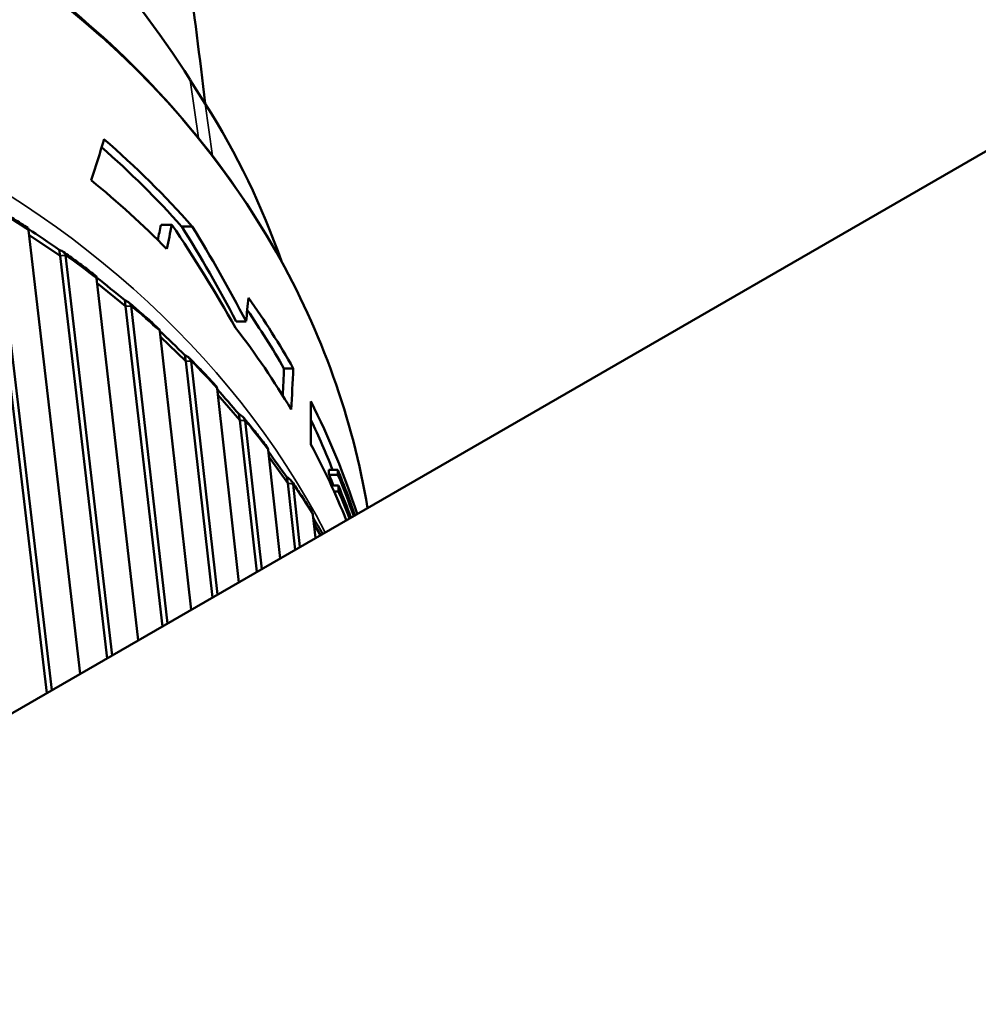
# Model space of a CAD drawing. Header units: millimetres. Extents: x 0 to 6049, y -120 to 1682.
# Tile 528 of 656: x 2073 to 2084, y 819 to 831. Entities that reach past the tile are written whole.
import ezdxf

# ---------------------------------------------------------------- set-up
doc = ezdxf.new("R2010")
doc.units = ezdxf.units.MM
doc.header["$LTSCALE"] = 2
doc.layers.add('Sichtbar (ISO)', color=7, linetype='Continuous', lineweight=50)
doc.layers.add('Sichtbar schmal (ISO)', color=7, linetype='Continuous', lineweight=35)

msp = doc.modelspace()

# ---------------------------------------------------------------- linework, layer by layer
at = {"layer": 'Sichtbar (ISO)'}
for p, q in [((2098.547, 837.282), (2066.513, 818.788)), ((2074.938, 829.664), (2074.757, 829.951)), ((2072.333, 828.377), (2073.023, 822.546)), ((2073.085, 822.582), (2072.398, 828.388)), ((2074.534, 828.204), (2074.403, 828.204)), ((2072.802, 828.138), (2073.426, 822.779)), ((2072.808, 828.083), (2073.185, 827.828)), ((2074.779, 828.183), (2074.652, 828.183)), ((2073.175, 827.9), (2073.185, 827.828)), ((2073.813, 823.002), (2073.251, 827.834)), ((2073.185, 827.828), (2073.751, 822.966)), ((2073.626, 827.557), (2074.128, 823.184)), ((2073.633, 827.497), (2073.976, 827.22)), ((2073.966, 827.292), (2073.976, 827.22)), ((2073.976, 827.22), (2074.419, 823.352)), ((2074.481, 823.388), (2074.042, 827.222)), ((2075.43, 827.036), (2075.31, 827.036)), ((2074.387, 826.918), (2074.768, 823.553)), ((2074.395, 826.85), (2074.701, 826.557)), ((2074.691, 826.629), (2074.701, 826.557)), ((2074.701, 826.557), (2075.024, 823.701)), ((2075.085, 823.737), (2074.766, 826.554)), ((2076, 826.468), (2075.888, 826.468)), ((2075.079, 826.225), (2075.341, 823.884)), ((2075.088, 826.149), (2075.354, 825.843)), ((2075.344, 825.915), (2075.354, 825.843)), ((2075.354, 825.843), (2075.559, 824.01)), ((2075.619, 824.045), (2075.42, 825.835)), ((2075.698, 825.485), (2075.842, 824.174)), ((2075.708, 825.395), (2075.933, 825.083)), ((2076.537, 825.245), (2076.43, 825.245)), ((2075.923, 825.155), (2075.933, 825.083)), ((2076.539, 825.182), (2076.432, 825.182)), ((2075.933, 825.083), (2076.022, 824.278)), ((2076.081, 824.312), (2075.997, 825.07)), ((2076.544, 825.052), (2076.46, 825.052)), ((2076.547, 824.983), (2076.492, 824.983)), ((2076.238, 824.701), (2076.269, 824.42)), ((2076.25, 824.591), (2076.33, 824.455))]:
    msp.add_line(p, q, dxfattribs=at)
for centre, major_axis, ratio, start_param, end_param in [((2061.637, 823.749), (14.655, 2.044), 0.831833, 0.359559, 0.689897), ((2063.589, 824.299), (12.677, 1.768), 0.831833, 0.16396, 0.359559), ((2060.327, 847.686), (7.574, -25.652), 0.478032, 0.610319, 0.638056), ((2064.002, 821.332), (-13.024, -1.816), 0.831833, 3.648904, 3.765969), ((2064.002, 821.332), (13.123, 1.83), 0.831833, 0.50133, 0.629366), ((2064.101, 820.623), (-13.123, -1.83), 0.831833, 3.69426, 3.798695), ((1917.295, 837.674), (157.59, -5.568), 0.37648, 6.214025, 6.217161), ((1913.669, 837.773), (161.332, -5.699), 0.376479, 6.214382, 6.219251), ((2064.547, 817.429), (-0.324, 16.661), 0.791787, 5.305898, 5.400155), ((2072.991, 827.988), (-0.715, 0.485), 0.036171, 4.477563, 5.008518), ((2064.523, 817.599), (-0.451, 16.984), 0.770722, 5.28095, 5.364593), ((2064.523, 817.599), (-0.455, 17.113), 0.770722, 5.27593, 5.358611), ((2073.796, 827.393), (-0.662, 0.535), 0.033821, 4.481021, 5.001872), ((1861.611, 836.899), (213.988, -7.555), 0.376477, 6.254505, 6.258046), ((2064.002, 821.332), (13.123, 1.83), 0.831833, 0.316397, 0.405564), ((2064.002, 821.332), (13.024, 1.816), 0.831833, 0.320364, 0.394571), ((2074.536, 826.742), (-0.604, 0.581), 0.031043, 4.484392, 4.992525), ((2064.101, 820.623), (13.123, 1.83), 0.831833, 0.338149, 0.443507), ((1832.413, 835.377), (243.487, -8.605), 0.376477, 6.276295, 6.279858), ((1829.129, 835.411), (246.879, -8.724), 0.376477, 6.275473, 6.280824), ((2075.207, 826.039), (-0.542, 0.624), 0.02781, 4.487603, 4.980172), ((1747.132, 836.11), (329.045, -12.371), 0.39605, 0.013885, 0.017876), ((2064.002, 821.332), (13.123, 1.83), 0.831833, 0.144031, 0.276319), ((2064.002, 821.332), (13.024, 1.816), 0.831833, 0.198074, 0.25723), ((2075.802, 825.289), (-0.477, 0.662), 0.024114, 4.490565, 4.962584), ((2064.101, 820.623), (13.123, 1.83), 0.831833, 0.204787, 0.295231), ((2061.896, 836.435), (7.72, -30.173), 0.409733, 1.086346, 1.088575), ((2064.026, 821.164), (13.123, 1.83), 0.831833, 0.158511, 0.211472), ((2061.896, 836.435), (7.779, -30.403), 0.409733, 1.089365, 1.091575), ((2064.038, 821.079), (13.024, 1.816), 0.831833, 0.204019, 0.216701), ((2064.038, 821.079), (13.123, 1.83), 0.831833, 0.165866, 0.213682), ((2064.062, 820.902), (13.123, 1.83), 0.831833, 0.180992, 0.218247), ((2064.075, 820.808), (13.123, 1.83), 0.831833, 0.18902, 0.220681), ((2076.32, 824.497), (-0.408, 0.695), 0.019966, 4.660996, 4.936028)]:
    msp.add_ellipse(centre, major_axis=major_axis, ratio=ratio, start_param=start_param, end_param=end_param, dxfattribs=at)
for points, knots in [([(2076.896, 824.782), (2076.716, 825.86), (2076.343, 826.906), (2075.201, 828.922), (2074.404, 829.878), (2072.479, 831.519), (2071.349, 832.203), (2068.872, 833.227), (2067.525, 833.566), (2064.748, 833.867), (2063.319, 833.827), (2060.526, 833.372), (2059.162, 832.957), (2056.638, 831.792), (2055.477, 831.042), (2053.479, 829.285), (2052.641, 828.277), (2051.373, 826.108), (2050.943, 824.946), (2050.572, 822.803), (2050.555, 821.829), (2050.688, 820.875)], [3.328194, 3.328194, 3.328194, 3.328194, 3.623512, 3.623512, 3.942128, 3.942128, 4.26207, 4.26207, 4.582886, 4.582886, 4.904052, 4.904052, 5.225292, 5.225292, 5.546423, 5.546423, 5.867132, 5.867132, 6.186857, 6.186857, 6.447225, 6.447225, 6.447225, 6.447225]), ([(2072.797, 828.165), (2072.769, 828.183), (2072.74, 828.201), (2072.683, 828.238), (2072.654, 828.256), (2072.597, 828.292), (2072.568, 828.31), (2072.51, 828.345), (2072.481, 828.363), (2072.423, 828.398), (2072.394, 828.415), (2072.364, 828.432)], [4.07180029, 4.07180029, 4.07180029, 4.07180029, 4.08003469, 4.08003469, 4.0882691, 4.0882691, 4.0965035, 4.0965035, 4.1047379, 4.1047379, 4.1129723, 4.1129723, 4.1129723, 4.1129723]), ([(2072.802, 828.138), (2072.802, 828.139), (2072.802, 828.139), (2072.802, 828.14), (2072.8, 828.152), (2072.798, 828.161), (2072.797, 828.164), (2072.797, 828.165), (2072.797, 828.165)], [-0.000335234, -0.000335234, -0.000335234, -0.000335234, 0, 0, 0, 0.006641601, 0.006641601, 0.008452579, 0.008452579, 0.008452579, 0.008452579]), ([(2073.175, 827.9), (2073.195, 827.893), (2073.216, 827.883), (2073.24, 827.862), (2073.249, 827.848), (2073.25, 827.836), (2073.25, 827.836), (2073.251, 827.835), (2073.251, 827.834)], [-0.0141713, -0.0141713, -0.0141713, -0.0141713, -0.0066416, -0.0066416, 0, 0, 0, 0.00033523, 0.00033523, 0.00033523, 0.00033523]), ([(2073.62, 827.583), (2073.594, 827.603), (2073.568, 827.623), (2073.515, 827.663), (2073.489, 827.683), (2073.436, 827.723), (2073.409, 827.742), (2073.355, 827.781), (2073.329, 827.801), (2073.275, 827.84), (2073.248, 827.859), (2073.221, 827.878)], [3.9893261, 3.9893261, 3.9893261, 3.9893261, 3.99748121, 3.99748121, 4.00563633, 4.00563633, 4.01379144, 4.01379144, 4.02194656, 4.02194656, 4.03010167, 4.03010167, 4.03010167, 4.03010167]), ([(2073.626, 827.557), (2073.626, 827.557), (2073.626, 827.558), (2073.626, 827.558), (2073.624, 827.571), (2073.622, 827.579), (2073.621, 827.582), (2073.62, 827.583), (2073.62, 827.583)], [-0.000335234, -0.000335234, -0.000335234, -0.000335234, 0, 0, 0, 0.006641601, 0.006641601, 0.007750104, 0.007750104, 0.007750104, 0.007750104]), ([(2073.966, 827.292), (2073.986, 827.284), (2074.007, 827.272), (2074.031, 827.25), (2074.04, 827.236), (2074.041, 827.223), (2074.042, 827.223), (2074.042, 827.222), (2074.042, 827.222)], [-0.0141713, -0.0141713, -0.0141713, -0.0141713, -0.0066416, -0.0066416, 0, 0, 0, 0.00033523, 0.00033523, 0.00033523, 0.00033523]), ([(2074.38, 826.943), (2074.356, 826.965), (2074.332, 826.987), (2074.285, 827.03), (2074.26, 827.052), (2074.212, 827.094), (2074.188, 827.116), (2074.139, 827.158), (2074.115, 827.179), (2074.066, 827.222), (2074.041, 827.243), (2074.016, 827.263)], [3.90685408, 3.90685408, 3.90685408, 3.90685408, 3.91492848, 3.91492848, 3.92300288, 3.92300288, 3.93107728, 3.93107728, 3.93915168, 3.93915168, 3.94722608, 3.94722608, 3.94722608, 3.94722608]), ([(2074.387, 826.918), (2074.387, 826.918), (2074.387, 826.919), (2074.387, 826.919), (2074.385, 826.932), (2074.383, 826.94), (2074.38, 826.943), (2074.38, 826.943), (2074.38, 826.943)], [-0.000335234, -0.000335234, -0.000335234, -0.000335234, 0, 0, 0, 0.006641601, 0.006641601, 0.006965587, 0.006965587, 0.006965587, 0.006965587]), ([(2074.691, 826.629), (2074.711, 826.619), (2074.732, 826.606), (2074.756, 826.582), (2074.764, 826.568), (2074.766, 826.555), (2074.766, 826.555), (2074.766, 826.554), (2074.766, 826.554)], [-0.0141713, -0.0141713, -0.0141713, -0.0141713, -0.0066416, -0.0066416, 0, 0, 0, 0.00033523, 0.00033523, 0.00033523, 0.00033523]), ([(2075.072, 826.25), (2075.051, 826.273), (2075.029, 826.297), (2074.986, 826.343), (2074.965, 826.366), (2074.922, 826.411), (2074.9, 826.434), (2074.856, 826.48), (2074.834, 826.502), (2074.79, 826.548), (2074.768, 826.57), (2074.745, 826.593)], [3.82437815, 3.82437815, 3.82437815, 3.82437815, 3.83237279, 3.83237279, 3.84036743, 3.84036743, 3.84836207, 3.84836207, 3.85635671, 3.85635671, 3.86435135, 3.86435135, 3.86435135, 3.86435135]), ([(2075.079, 826.225), (2075.079, 826.226), (2075.079, 826.227), (2075.079, 826.227), (2075.077, 826.239), (2075.075, 826.247), (2075.072, 826.25)], [-0.000335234, -0.000335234, -0.000335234, -0.000335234, 0, 0, 0, 0.006105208, 0.006105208, 0.006105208, 0.006105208]), ([(2075.344, 825.915), (2075.365, 825.904), (2075.385, 825.889), (2075.409, 825.864), (2075.418, 825.849), (2075.419, 825.837), (2075.419, 825.836), (2075.419, 825.835), (2075.42, 825.835)], [-0.0141713, -0.0141713, -0.0141713, -0.0141713, -0.0066416, -0.0066416, 0, 0, 0, 0.00033523, 0.00033523, 0.00033523, 0.00033523]), ([(2075.691, 825.508), (2075.672, 825.532), (2075.653, 825.557), (2075.616, 825.606), (2075.597, 825.63), (2075.559, 825.678), (2075.539, 825.702), (2075.501, 825.751), (2075.481, 825.775), (2075.442, 825.822), (2075.423, 825.846), (2075.403, 825.87)], [3.74189152, 3.74189152, 3.74189152, 3.74189152, 3.74981003, 3.74981003, 3.75772853, 3.75772853, 3.76564704, 3.76564704, 3.77356555, 3.77356555, 3.78148406, 3.78148406, 3.78148406, 3.78148406]), ([(2075.698, 825.485), (2075.698, 825.485), (2075.697, 825.486), (2075.697, 825.487), (2075.696, 825.496), (2075.694, 825.504), (2075.691, 825.508)], [-0.000335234, -0.000335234, -0.000335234, -0.000335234, 0, 0, 0, 0.00521615, 0.00521615, 0.00521615, 0.00521615]), ([(2075.923, 825.155), (2075.943, 825.142), (2075.963, 825.126), (2075.987, 825.1), (2075.995, 825.084), (2075.997, 825.072), (2075.997, 825.072), (2075.997, 825.071), (2075.997, 825.07)], [-0.0141713, -0.0141713, -0.0141713, -0.0141713, -0.0066416, -0.0066416, 0, 0, 0, 0.00033523, 0.00033523, 0.00033523, 0.00033523]), ([(2076.232, 824.722), (2076.216, 824.747), (2076.2, 824.773), (2076.168, 824.824), (2076.152, 824.849), (2076.119, 824.9), (2076.102, 824.925), (2076.069, 824.976), (2076.052, 825.001), (2076.019, 825.051), (2076.002, 825.076), (2075.984, 825.101)], [3.65938703, 3.65938703, 3.65938703, 3.65938703, 3.66723589, 3.66723589, 3.67508476, 3.67508476, 3.68293362, 3.68293362, 3.69078249, 3.69078249, 3.69863135, 3.69863135, 3.69863135, 3.69863135]), ([(2076.238, 824.701), (2076.238, 824.701), (2076.238, 824.702), (2076.238, 824.703), (2076.237, 824.711), (2076.235, 824.717), (2076.232, 824.721)], [-0.000335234, -0.000335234, -0.000335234, -0.000335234, 0, 0, 0, 0.004301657, 0.004301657, 0.004301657, 0.004301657])]:
    msp.add_open_spline(points, degree=3, knots=knots, dxfattribs=at)
for points in [[(2074.725, 831.323), (2074.802, 830.769), (2074.873, 830.217), (2074.935, 829.669)], [(2076.547, 824.983), (2076.546, 825.006), (2076.545, 825.029), (2076.544, 825.052)]]:
    msp.add_open_spline(points, degree=3, dxfattribs=at)
at = {"layer": 'Sichtbar schmal (ISO)'}
for p, q in [((2074.854, 829.254), (2074.757, 829.951)), ((2075.025, 829.036), (2074.938, 829.664))]:
    msp.add_line(p, q, dxfattribs=at)
for centre, major_axis, start_param, end_param in [((2063.811, 822.705), (13.123, 1.83), 0.022713, 3.141593), ((2064.24, 819.626), (-13.123, -1.83), 3.430263, 6.016888), ((2064.309, 819.13), (-13.288, -1.853), 3.90908, 3.947516), ((2064.309, 819.13), (-13.288, -1.853), 3.826407, 3.864843), ((2064.309, 819.13), (-13.288, -1.853), 3.743733, 3.782169), ((2064.309, 819.13), (-13.288, -1.853), 3.66106, 3.699496), ((2064.309, 819.13), (-13.288, -1.853), 3.578386, 3.616822), ((2064.309, 819.13), (13.288, 1.853), 0.35412, 0.392556)]:
    msp.add_ellipse(centre, major_axis=major_axis, ratio=0.831833, start_param=start_param, end_param=end_param, dxfattribs=at)
for points in [[(2073.251, 827.834), (2073.243, 827.834), (2073.236, 827.833), (2073.229, 827.832), (2073.221, 827.832), (2073.214, 827.831), (2073.207, 827.831), (2073.199, 827.83), (2073.192, 827.829), (2073.185, 827.828)], [(2074.042, 827.222), (2074.034, 827.221), (2074.027, 827.221), (2074.02, 827.221), (2074.012, 827.221), (2074.005, 827.221), (2073.998, 827.221), (2073.99, 827.221), (2073.983, 827.221), (2073.976, 827.22)], [(2074.766, 826.554), (2074.759, 826.554), (2074.752, 826.554), (2074.744, 826.555), (2074.737, 826.555), (2074.73, 826.556), (2074.722, 826.556), (2074.715, 826.556), (2074.708, 826.557), (2074.701, 826.557)], [(2075.42, 825.835), (2075.412, 825.836), (2075.405, 825.837), (2075.398, 825.838), (2075.391, 825.838), (2075.383, 825.839), (2075.376, 825.84), (2075.369, 825.841), (2075.362, 825.842), (2075.354, 825.843)], [(2075.997, 825.07), (2075.99, 825.072), (2075.983, 825.073), (2075.976, 825.075), (2075.968, 825.076), (2075.961, 825.077), (2075.954, 825.079), (2075.947, 825.08), (2075.94, 825.081), (2075.933, 825.083)]]:
    msp.add_open_spline(points, degree=3, knots=[0.0003878, 0.0003878, 0.0003878, 0.0003878, 0.3333333, 0.3333333, 0.3333333, 0.6666667, 0.6666667, 0.6666667, 1, 1, 1, 1], dxfattribs=at)

doc.saveas('drawing.dxf')
